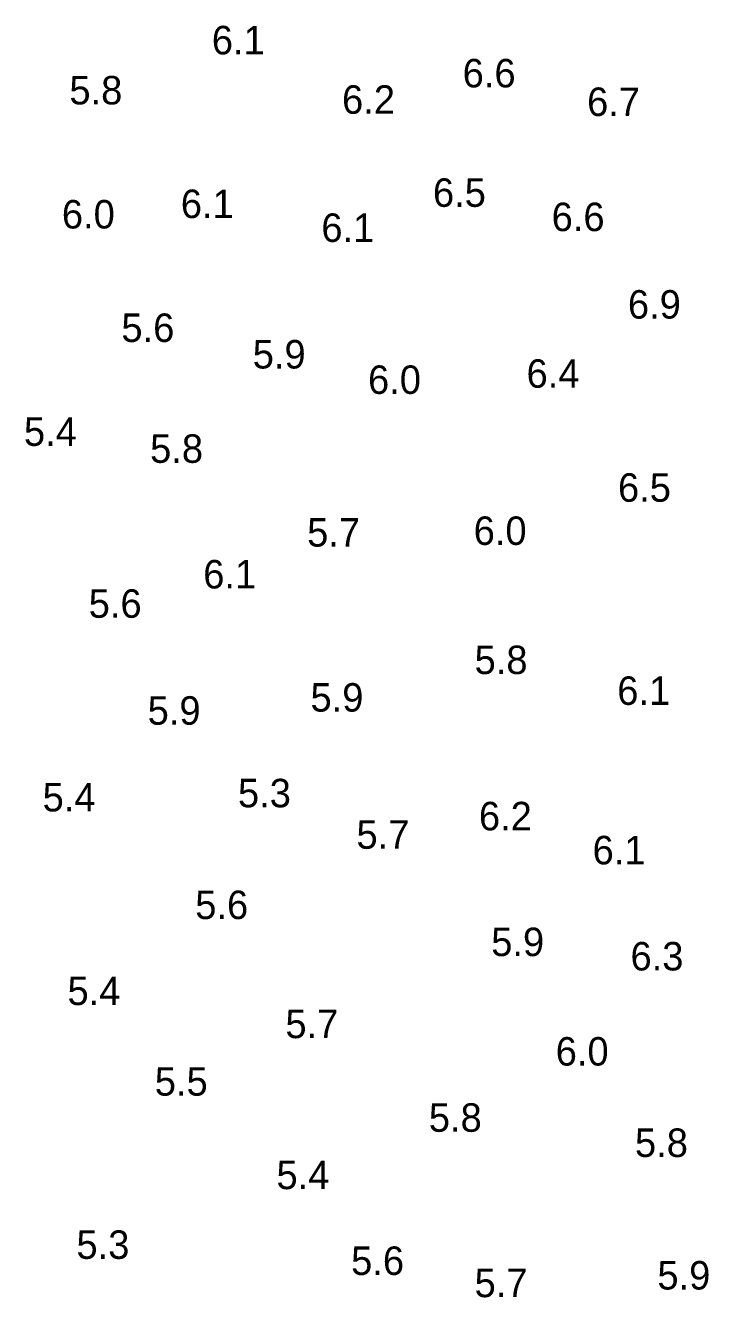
# Model space of a CAD drawing. Extents: x 3040093 to 3056816, y 408076 to 509144.
# Drawn here: x 3043549.7 to 3043669.6, y 437017.6 to 437241 of the extents above; entities that cross this region are included whole.
import ezdxf

# ---------------------------------------------------------------- set-up
doc = ezdxf.new("R2010")
doc.units = 0
doc.layers.add('V-TOPO-SOUN-0810', color=7, linetype='Continuous')

msp = doc.modelspace()

# ---------------------------------------------------------------- texts
at = {"layer": 'V-TOPO-SOUN-0810'}
for s, p in [('6.1', (3043582.37, 437235.88)), ('6.6', (3043626.4, 437230.08)), ('5.8', (3043557.37, 437227.09)), ('6.2', (3043605.23, 437225.45)), ('6.7', (3043648.24, 437225.06)), ('6.5', (3043621.18, 437209.11)), ('6.1', (3043576.93, 437207.14)), ('6.0', (3043556.05, 437205.31)), ('6.6', (3043642.02, 437204.85)), ('6.1', (3043601.6, 437202.95)), ('6.9', (3043655.4, 437189.49)), ('5.6', (3043566.5, 437185.39)), ('5.9', (3043589.55, 437180.73)), ('6.0', (3043609.79, 437176.27)), ('6.4', (3043637.61, 437177.35)), ('5.4', (3043549.39, 437167.15)), ('5.8', (3043571.54, 437164.17)), ('6.5', (3043653.66, 437157.34)), ('5.7', (3043599.1, 437149.47)), ('6.0', (3043628.33, 437149.76)), ('6.1', (3043580.86, 437142.12)), ('5.6', (3043560.76, 437136.97)), ('5.8', (3043628.49, 437127.09)), ('6.1', (3043653.53, 437121.68)), ('5.9', (3043599.69, 437120.5)), ('5.9', (3043571.11, 437118.2)), ('5.4', (3043552.67, 437102.98)), ('5.3', (3043586.96, 437103.7)), ('6.2', (3043629.25, 437099.66)), ('5.7', (3043607.76, 437096.42)), ('6.1', (3043649.2, 437093.69)), ('5.6', (3043579.46, 437084.08)), ('5.9', (3043631.41, 437077.58)), ('6.3', (3043655.86, 437075.06)), ('5.4', (3043557.04, 437068.99)), ('5.7', (3043595.29, 437063.18)), ('6.0', (3043642.73, 437058.36)), ('5.5', (3043572.36, 437053.08)), ('5.8', (3043620.46, 437046.74)), ('5.8', (3043656.64, 437042.32)), ('5.4', (3043593.72, 437036.67)), ('5.3', (3043558.61, 437024.43)), ('5.6', (3043606.82, 437021.61)), ('5.9', (3043660.58, 437019.05)), ('5.7', (3043628.49, 437017.71))]:
    msp.add_text(s, height=5, dxfattribs=at).set_placement(p)

doc.saveas('drawing.dxf')
